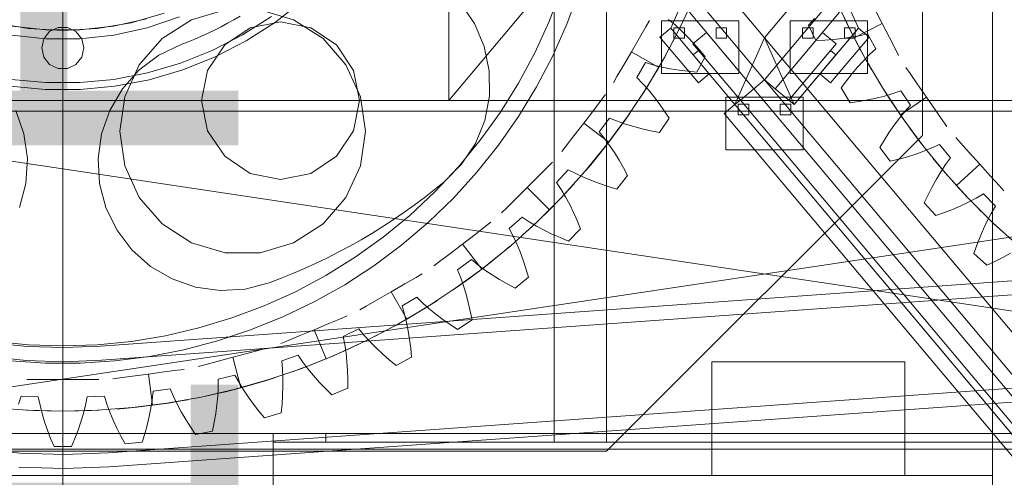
# Model space of a CAD drawing. Header units: millimetres. Extents: x -4395 to 65662, y -65530 to 6847.
# Tile 860 of 1034: x 24426 to 24987, y 1295 to 1556. Entities that reach past the tile are written whole.
import ezdxf

# ---------------------------------------------------------------- set-up
doc = ezdxf.new("R2010")
doc.units = ezdxf.units.MM
for name, color, linetype, lineweight in [('COTAS_O', 1, 'Continuous', 0), ('COTAS_P', 1, 'Continuous', 0), ('lateral_briquetadora', 7, 'Continuous', 0), ('lateral_C05', 7, 'Continuous', 0)]:
    doc.layers.add(name, color=color, linetype=linetype, lineweight=lineweight)
doc.dimstyles.new('R19_100', dxfattribs={"dimtxt": 250, "dimasz": 150, "dimexe": 150, "dimexo": 80, "dimgap": 100, "dimtad": 1, "dimtih": 1, "dimtoh": 1, "dimdsep": 46, "dimcen": 0.09, "dimadec": 0, "dimazin": 0, "dimtfac": 1, "dimtdec": 4, "dimtofl": 0, "dimtmove": 0, "dimatfit": 3, "dimfxl": 1, "dimtolj": 1, "dimtzin": 0, "dimarcsym": 0})

# ---------------------------------------------------------------- blocks, each defined once
blk = doc.blocks.new('DIM_R33_4')
at = {"layer": 'COTAS_P'}
for p, q in [((15248.37, 1279.09), (24311.82, 4109.09)), ((24311.82, 4109.09), (24155.23, 4107.34)), ((24311.82, 4109.09), (24182.05, 4021.43)), ((24580.07, 3250), (24311.82, 4109.09)), ((15248.37, 1279.09), (15378.14, 1366.76)), ((15248.37, 1279.09), (15404.97, 1280.85)), ((15516.62, 420), (15248.37, 1279.09))]:
    blk.add_line(p, q, dxfattribs=at)
blk.add_text('9495 P', height=250, rotation=17.3406, dxfattribs=at).set_placement((19750.29, 2789.55))
blk = doc.blocks.new('DIM_R33_6')
at = {"layer": 'COTAS_P'}
for p, q in [((24580.07, 3250), (24980.07, 3250)), ((24980.07, 3250), (24935.07, 3100)), ((24980.07, 0), (24980.07, 3250)), ((24980.07, 3250), (25025.07, 3100)), ((24980.07, 0), (24935.07, 150)), ((24980.07, 0), (25025.07, 150)), ((24580.07, 0), (24980.07, 0))]:
    blk.add_line(p, q, dxfattribs=at)
blk.add_text('3250 P', height=250, rotation=90, dxfattribs=at).set_placement((24880.07, 1625))
blk = doc.blocks.new('DIM_R33_7')
at = {"layer": 'COTAS_P'}
for p, q in [((24250.07, 2141), (24400.07, 2186)), ((26750.07, 2141), (26600.07, 2186)), ((24250.07, 1241), (24250.07, 2141)), ((24250.07, 2141), (26750.07, 2141)), ((24250.07, 2141), (24400.07, 2096)), ((26750.07, 2141), (26600.07, 2096)), ((26750.07, 1241), (26750.07, 2141))]:
    blk.add_line(p, q, dxfattribs=at)
blk.add_text('2500 P', height=250, dxfattribs=at).set_placement((25500.07, 2241))
blk = doc.blocks.new('DIM_R33_8')
at = {"layer": 'COTAS_P'}
for p, q in [((24250.07, 1241), (24650.07, 1241)), ((24650.07, 1241), (24605.07, 1091)), ((24650.07, 0), (24650.07, 1241)), ((24650.07, 1241), (24695.07, 1091)), ((24650.07, 0), (24605.07, 150)), ((24650.07, 0), (24695.07, 150)), ((24250.07, 0), (24650.07, 0))]:
    blk.add_line(p, q, dxfattribs=at)
blk.add_text('1241 P', height=250, rotation=90, dxfattribs=at).set_placement((24550.07, 620.5))
blk = doc.blocks.new('DIM_R33_27')
at = {"layer": 'COTAS_O'}
for p, q in [((23750.07, 2330), (24450.07, 2330)), ((24450.07, 2330), (24405.07, 2180)), ((24450.07, 0), (24450.07, 2330)), ((24450.07, 2330), (24495.07, 2180)), ((24450.07, 0), (24405.07, 150)), ((24450.07, 0), (24495.07, 150)), ((23750.07, 0), (24450.07, 0))]:
    blk.add_line(p, q, dxfattribs=at)
blk.add_text('2330 O', height=250, rotation=90, dxfattribs=at).set_placement((24350.07, 1165))

msp = doc.modelspace()

# ---------------------------------------------------------------- linework, layer by layer
at = {"layer": 'lateral_briquetadora'}
for p, q in [((24670.067, 1940), (24670.067, 1510)), ((25030.067, 1940), (24670.067, 1510)), ((24940.067, 1655), (24940.067, 1490)), ((24730.067, 1315), (24730.067, 1650)), ((24760.067, 1650), (24760.067, 1315)), ((24813.423, 1589.523), (24796.57, 1551.381)), ((24850.067, 1545.851), (24813.423, 1589.523)), ((24850.067, 1545.851), (24886.712, 1589.523)), ((24886.712, 1589.523), (24903.565, 1551.381)), ((24734.147, 1573.568), (24727.231, 1555.195)), ((24744.275, 1572.316), (24737.412, 1553.667)), ((24586.933, 1567.048), (24571.299, 1554.754)), ((24810.529, 1570.314), (24802.231, 1552.255)), ((24898.178, 1551.698), (24889.852, 1569.743)), ((24523.488, 1556.139), (24542.605, 1561.752)), ((24562.53, 1561.752), (24581.647, 1556.139)), ((24676.831, 1565.656), (24684.803, 1553.889)), ((24807.294, 1560.38), (24843.939, 1516.709)), ((24813.423, 1565.523), (24850.067, 1521.851)), ((24886.712, 1565.523), (24850.067, 1521.851)), ((24892.841, 1560.38), (24856.196, 1516.709)), ((24897.085, 1553.934), (24893.959, 1560.541)), ((24917.166, 1554.004), (24913.003, 1562.109)), ((24497.76, 1556.624), (24478.917, 1552.394)), ((24507.866, 1559.82), (24489.009, 1554.388)), ((24498.223, 1551.561), (24516.692, 1557.784)), ((24506.727, 1545.367), (24523.488, 1556.139)), ((24543.957, 1554.091), (24547.567, 1556.125)), ((24547.567, 1556.125), (24551.134, 1558.235)), ((24568.979, 1558.012), (24552.567, 1547.465)), ((24571.299, 1554.754), (24554.567, 1544.001)), ((24556.972, 1551.584), (24574.192, 1555.009)), ((24574.192, 1555.009), (24591.413, 1551.584)), ((24581.647, 1556.139), (24598.408, 1545.367)), ((24727.231, 1555.195), (24719.129, 1537.313)), ((24782.387, 1552.094), (24784.414, 1555.606)), ((24791.423, 1555.523), (24835.423, 1555.523)), ((24791.423, 1555.523), (24791.423, 1525.523)), ((24795.404, 1556.22), (24799.114, 1553.14)), ((24835.423, 1525.523), (24835.423, 1555.523)), ((24864.712, 1555.523), (24908.712, 1555.523)), ((24864.712, 1555.523), (24864.712, 1525.523)), ((24875.09, 1553.103), (24878.508, 1556.909)), ((24908.712, 1525.523), (24908.712, 1555.523)), ((24430.474, 1551.1), (24411.126, 1554.388)), ((24440.412, 1550.267), (24421.218, 1552.394)), ((24450.067, 1550), (24430.474, 1551.1)), ((24442.586, 1549.382), (24439.256, 1545.207)), ((24459.723, 1550.267), (24440.412, 1550.267)), ((24447.397, 1551.699), (24442.586, 1549.382)), ((24452.738, 1551.699), (24447.397, 1551.699)), ((24469.661, 1551.1), (24450.067, 1550)), ((24457.549, 1549.382), (24452.738, 1551.699)), ((24460.879, 1545.207), (24457.549, 1549.382)), ((24478.917, 1552.394), (24459.723, 1550.267)), ((24489.009, 1554.388), (24469.661, 1551.1)), ((24479.188, 1547.371), (24498.223, 1551.561)), ((24532.878, 1548.457), (24536.611, 1550.257)), ((24536.611, 1550.257), (24540.304, 1552.135)), ((24540.304, 1552.135), (24543.957, 1554.091)), ((24542.373, 1541.829), (24556.972, 1551.584)), ((24591.413, 1551.584), (24606.012, 1541.829)), ((24684.803, 1553.889), (24690.325, 1540.793)), ((24737.412, 1553.667), (24729.368, 1535.496)), ((24778.733, 1545.766), (24782.387, 1552.094)), ((24790.441, 1546.239), (24796.57, 1551.381)), ((24802.231, 1552.255), (24793.03, 1534.64)), ((24796.57, 1551.381), (24833.215, 1507.71)), ((24796.57, 1551.381), (24818.557, 1525.178)), ((24798.423, 1551.523), (24804.423, 1551.523)), ((24798.423, 1551.523), (24798.423, 1545.523)), ((24799.114, 1553.14), (24802.713, 1549.843)), ((24802.713, 1549.843), (24806.212, 1546.357)), ((24804.423, 1545.523), (24804.423, 1551.523)), ((24822.423, 1551.523), (24828.423, 1551.523)), ((24822.423, 1551.523), (24822.423, 1545.523)), ((24828.423, 1545.523), (24828.423, 1551.523)), ((24903.565, 1551.381), (24866.92, 1507.71)), ((24871.712, 1551.523), (24877.712, 1551.523)), ((24871.712, 1551.523), (24871.712, 1545.523)), ((24879.307, 1544.189), (24875.09, 1553.103)), ((24877.712, 1545.523), (24877.712, 1551.523)), ((24903.565, 1551.381), (24881.578, 1525.178)), ((24895.712, 1551.523), (24901.712, 1551.523)), ((24895.712, 1551.523), (24895.712, 1545.523)), ((24901.155, 1545.779), (24897.085, 1553.934)), ((24907.407, 1534.097), (24898.178, 1551.698)), ((24917.166, 1554.004), (24901.155, 1545.779)), ((24901.712, 1545.523), (24901.712, 1551.523)), ((24909.694, 1546.239), (24903.565, 1551.381)), ((24917.166, 1554.004), (24921.329, 1545.899)), ((24420.947, 1547.371), (24440.322, 1545.264)), ((24439.256, 1545.207), (24438.067, 1540)), ((24440.322, 1545.264), (24459.812, 1545.264)), ((24459.812, 1545.264), (24479.188, 1547.371)), ((24462.067, 1540), (24460.879, 1545.207)), ((24493.68, 1530.31), (24506.727, 1545.367)), ((24517.591, 1542.064), (24521.463, 1543.54)), ((24521.463, 1543.54), (24525.303, 1545.098)), ((24525.303, 1545.098), (24529.108, 1546.737)), ((24529.108, 1546.737), (24532.878, 1548.457)), ((24552.567, 1547.465), (24535.228, 1538.525)), ((24554.567, 1544.001), (24536.889, 1534.887)), ((24598.408, 1545.367), (24611.455, 1530.31)), ((24774.177, 1537.875), (24778.733, 1545.766)), ((24812.428, 1520.036), (24790.441, 1546.239)), ((24797.677, 1543.265), (24799.54, 1546.873)), ((24798.423, 1545.523), (24804.423, 1545.523)), ((24806.212, 1546.357), (24809.617, 1542.698)), ((24816.936, 1548.89), (24809.276, 1542.462)), ((24816.936, 1548.89), (24843.939, 1516.709)), ((24822.423, 1545.523), (24828.423, 1545.523)), ((24850.067, 1545.851), (24833.215, 1507.71)), ((25034.545, 1326), (24850.067, 1545.851)), ((24866.92, 1507.71), (24850.067, 1545.851)), ((24883.199, 1548.89), (24856.196, 1516.709)), ((24871.712, 1545.523), (24877.712, 1545.523)), ((24884.416, 1544.417), (24879.307, 1544.189)), ((24883.199, 1548.89), (24890.859, 1542.462)), ((24889.458, 1544.804), (24884.416, 1544.417)), ((24887.707, 1520.036), (24909.694, 1546.239)), ((24894.425, 1545.36), (24889.458, 1544.804)), ((24899.309, 1546.093), (24894.425, 1545.36)), ((24895.712, 1545.523), (24901.712, 1545.523)), ((24904.101, 1547.02), (24899.309, 1546.093)), ((24901.155, 1545.779), (24905.412, 1537.722)), ((24908.785, 1548.165), (24904.101, 1547.02)), ((24913.428, 1539.479), (24908.785, 1548.165)), ((24921.329, 1545.899), (24924.668, 1539.399)), ((24438.067, 1540), (24439.256, 1534.793)), ((24460.879, 1534.793), (24462.067, 1540)), ((24504.805, 1535.86), (24517.591, 1542.064)), ((24535.228, 1538.525), (24517.116, 1531.275)), ((24532.618, 1527.23), (24542.373, 1541.829)), ((24606.012, 1541.829), (24615.767, 1527.23)), ((24690.325, 1540.793), (24693.187, 1526.872)), ((24774.177, 1537.875), (24769.622, 1529.984)), ((24774.177, 1537.875), (24789.766, 1528.875)), ((24794.23, 1536.819), (24797.677, 1543.265)), ((24809.276, 1542.462), (24836.279, 1510.281)), ((24812.49, 1538.632), (24809.426, 1536.06)), ((24809.617, 1542.698), (24812.931, 1538.88)), ((24812.49, 1538.632), (24836.279, 1510.281)), ((24812.931, 1538.88), (24816.158, 1534.911)), ((24890.859, 1542.462), (24863.856, 1510.281)), ((24887.645, 1538.632), (24863.856, 1510.281)), ((24887.645, 1538.632), (24890.709, 1536.06)), ((24909.874, 1536.22), (24913.428, 1539.479)), ((24924.668, 1539.399), (24926.521, 1535.792)), ((24439.256, 1534.793), (24442.586, 1530.618)), ((24457.549, 1530.618), (24460.879, 1534.793)), ((24493.474, 1527.28), (24504.805, 1535.86)), ((24536.889, 1534.887), (24518.425, 1527.495)), ((24719.129, 1537.313), (24709.875, 1520)), ((24729.368, 1535.496), (24720.176, 1517.878)), ((24793.03, 1534.64), (24782.948, 1517.514)), ((24789.766, 1528.875), (24794.23, 1536.819)), ((24809.426, 1536.06), (24833.215, 1507.71)), ((24816.158, 1534.911), (24811.51, 1526.214)), ((24890.709, 1536.06), (24866.92, 1507.71)), ((24903.117, 1529.097), (24906.441, 1532.751)), ((24905.412, 1537.722), (24908.962, 1531.332)), ((24906.441, 1532.751), (24909.874, 1536.22)), ((24917.516, 1516.987), (24907.407, 1534.097)), ((24442.586, 1530.618), (24447.397, 1528.301)), ((24447.397, 1528.301), (24452.738, 1528.301)), ((24452.738, 1528.301), (24457.549, 1530.618)), ((24484.035, 1516.654), (24493.474, 1527.28)), ((24485.403, 1512.186), (24493.68, 1530.31)), ((24517.116, 1531.275), (24498.398, 1525.779)), ((24518.425, 1527.495), (24499.341, 1521.891)), ((24529.192, 1510.009), (24532.618, 1527.23)), ((24611.455, 1530.31), (24619.732, 1512.186)), ((24615.767, 1527.23), (24619.192, 1510.009)), ((24693.187, 1526.872), (24693.277, 1512.66)), ((24769.622, 1529.984), (24765.968, 1523.656)), ((24782.262, 1531.632), (24777.198, 1523.184)), ((24786.884, 1530.258), (24782.262, 1531.632)), ((24789.766, 1528.875), (24785.118, 1521.036)), ((24791.625, 1529.098), (24786.884, 1530.258)), ((24796.467, 1528.126), (24791.625, 1529.098)), ((24801.401, 1527.327), (24796.467, 1528.126)), ((24806.417, 1526.693), (24801.401, 1527.327)), ((24811.51, 1526.214), (24806.417, 1526.693)), ((24899.896, 1525.275), (24903.117, 1529.097)), ((24908.962, 1531.332), (24910.985, 1527.812)), ((24932.99, 1525.515), (24930.682, 1528.849)), ((24440.313, 1520.232), (24420.893, 1522.087)), ((24479.242, 1522.087), (24459.822, 1520.232)), ((24498.398, 1525.779), (24479.242, 1522.087)), ((24499.341, 1521.891), (24479.811, 1518.127)), ((24765.968, 1523.656), (24763.941, 1520.144)), ((24777.198, 1523.184), (24780.588, 1519.755)), ((24785.118, 1521.036), (24781.259, 1514.828)), ((24791.423, 1525.523), (24835.423, 1525.523)), ((24818.557, 1525.178), (24812.428, 1520.036)), ((24850.067, 1521.851), (24843.939, 1516.709)), ((24850.067, 1521.851), (25034.545, 1302)), ((24856.196, 1516.709), (24850.067, 1521.851)), ((24864.712, 1525.523), (24908.712, 1525.523)), ((24881.578, 1525.178), (24887.707, 1520.036)), ((24893.745, 1517.177), (24896.773, 1521.299)), ((24896.773, 1521.299), (24899.896, 1525.275)), ((24937.148, 1519.506), (24932.99, 1525.515)), ((24440.123, 1516.237), (24420.324, 1518.127)), ((24460.012, 1516.237), (24440.123, 1516.237)), ((24459.822, 1520.232), (24440.313, 1520.232)), ((24479.811, 1518.127), (24460.012, 1516.237)), ((24476.851, 1504.391), (24484.035, 1516.654)), ((24709.875, 1520), (24699.508, 1503.329)), ((24720.176, 1517.878), (24709.875, 1500.884)), ((24782.948, 1517.514), (24772.012, 1500.92)), ((24780.588, 1519.755), (24783.847, 1516.121)), ((24783.847, 1516.121), (24786.987, 1512.309)), ((24843.939, 1516.709), (24836.279, 1510.281)), ((24843.939, 1516.709), (25028.416, 1296.858)), ((24843.939, 1516.709), (25018.774, 1308.348)), ((24863.856, 1510.281), (24856.196, 1516.709)), ((24898.815, 1508.719), (24893.745, 1517.177)), ((24918.472, 1515.466), (24916.321, 1518.909)), ((24928.478, 1500.411), (24917.516, 1516.987)), ((24922.434, 1509.324), (24918.472, 1515.466)), ((24927.762, 1515.565), (24923.212, 1513.966)), ((24933.234, 1507.376), (24927.762, 1515.565)), ((24942.334, 1512.014), (24937.148, 1519.506)), ((24670.067, 1510), (24230.067, 1510)), ((24482.567, 1492.465), (24485.403, 1512.186)), ((24532.618, 1492.788), (24529.192, 1510.009)), ((24619.192, 1510.009), (24615.767, 1492.788)), ((24619.732, 1512.186), (24622.567, 1492.465)), ((24670.067, 1510), (25030.067, 1510)), ((24693.277, 1512.66), (24690.593, 1498.703)), ((24752.527, 1504.4), (24756.975, 1510.197)), ((24756.975, 1510.197), (24759.443, 1513.414)), ((24781.259, 1514.828), (24779.066, 1511.412)), ((24786.987, 1512.309), (24790.017, 1508.334)), ((24828.067, 1511.851), (24872.067, 1511.851)), ((24828.067, 1511.851), (24828.067, 1481.851)), ((24836.279, 1510.281), (24833.215, 1507.71)), ((24836.279, 1510.281), (25011.114, 1301.92)), ((24836.279, 1510.281), (25006.614, 1307.283)), ((24866.92, 1507.71), (24863.856, 1510.281)), ((24872.067, 1481.851), (24872.067, 1511.851)), ((24908.856, 1510.326), (24903.877, 1509.446)), ((24913.745, 1511.366), (24908.856, 1510.326)), ((24918.534, 1512.574), (24913.745, 1511.366)), ((24923.212, 1513.966), (24918.534, 1512.574)), ((24942.334, 1512.014), (24927.533, 1501.77)), ((24942.334, 1512.014), (24947.519, 1504.522)), ((24423.284, 1504.391), (24427.938, 1490.962)), ((24472.197, 1490.962), (24476.851, 1504.391)), ((24746.98, 1497.171), (24752.527, 1504.4)), ((24790.017, 1508.334), (24792.941, 1504.209)), ((24792.941, 1504.209), (24795.764, 1499.943)), ((24827.086, 1502.568), (24833.215, 1507.71)), ((24833.215, 1507.71), (25003.55, 1304.712)), ((24833.215, 1507.71), (24998.408, 1310.84)), ((24835.067, 1507.851), (24841.067, 1507.851)), ((24835.067, 1507.851), (24835.067, 1501.851)), ((24841.067, 1501.851), (24841.067, 1507.851)), ((24859.067, 1507.851), (24865.067, 1507.851)), ((24859.067, 1507.851), (24859.067, 1501.851)), ((24865.067, 1501.851), (24865.067, 1507.851)), ((24903.877, 1509.446), (24898.815, 1508.719)), ((24927.533, 1501.77), (24922.434, 1509.324)), ((24930.016, 1503.784), (24933.234, 1507.376)), ((24947.519, 1504.522), (24951.677, 1498.514)), ((24230.067, 1504), (25470.067, 1504)), ((24230.067, 1504), (25456.734, 1320)), ((25470.067, 1504), (24243.401, 1320)), ((24690.593, 1498.703), (24685.238, 1485.538)), ((24699.508, 1503.329), (24688.073, 1487.372)), ((24709.875, 1500.884), (24698.506, 1484.586)), ((24761.709, 1500.002), (24755.841, 1492.091)), ((24772.012, 1500.92), (24760.249, 1484.901)), ((24766.174, 1498.182), (24761.709, 1500.002)), ((24766.724, 1493.507), (24770.982, 1499.448)), ((24770.982, 1499.448), (24773.3, 1502.781)), ((24795.764, 1499.943), (24790.285, 1491.744)), ((24992.28, 1305.698), (24827.086, 1502.568)), ((24835.067, 1501.851), (24841.067, 1501.851)), ((24859.067, 1501.851), (24865.067, 1501.851)), ((24923.99, 1496.033), (24926.939, 1499.995)), ((24926.939, 1499.995), (24930.016, 1503.784)), ((24927.533, 1501.77), (24932.806, 1494.338)), ((24940.266, 1484.411), (24928.478, 1500.411)), ((24951.677, 1498.514), (24953.985, 1495.18)), ((24471.62, 1369.773), (26228.731, 1495.911)), ((24746.98, 1497.171), (24741.433, 1489.942)), ((24746.98, 1497.171), (24761.26, 1486.213)), ((24761.26, 1486.213), (24766.724, 1493.507)), ((24770.778, 1496.562), (24766.174, 1498.182)), ((24775.502, 1495.12), (24770.778, 1496.562)), ((24780.334, 1493.842), (24775.502, 1495.12)), ((24785.264, 1492.719), (24780.334, 1493.842)), ((24921.159, 1491.914), (24923.99, 1496.033)), ((24932.806, 1494.338), (24937.159, 1488.466)), ((24427.938, 1490.962), (24429.883, 1476.884)), ((24470.252, 1476.884), (24472.197, 1490.962)), ((24472.193, 1361.793), (26229.304, 1487.931)), ((24485.403, 1472.744), (24482.567, 1492.465)), ((24542.373, 1478.189), (24532.618, 1492.788)), ((24615.767, 1492.788), (24606.012, 1478.189)), ((24622.567, 1492.465), (24619.732, 1472.744)), ((24688.073, 1487.372), (24675.619, 1472.196)), ((24741.433, 1489.942), (24736.985, 1484.145)), ((24755.841, 1492.091), (24758.879, 1488.346)), ((24758.879, 1488.346), (24761.766, 1484.411)), ((24940.067, 1490), (24760.067, 1310)), ((24790.285, 1491.744), (24785.264, 1492.719)), ((24915.831, 1483.252), (24918.441, 1487.651)), ((24918.441, 1487.651), (24921.159, 1491.914)), ((24937.159, 1488.466), (24939.624, 1485.24)), ((24961.741, 1485.834), (24959.017, 1488.839)), ((24685.238, 1485.538), (24677.418, 1473.671)), ((24698.506, 1484.586), (24686.116, 1469.049)), ((24736.985, 1484.145), (24734.517, 1480.928)), ((24760.249, 1484.901), (24747.69, 1469.499)), ((24761.26, 1486.213), (24755.629, 1479.048)), ((24761.766, 1484.411), (24764.517, 1480.309)), ((24828.067, 1481.851), (24872.067, 1481.851)), ((24921.705, 1475.331), (24915.831, 1483.252)), ((24952.85, 1469.028), (24940.266, 1484.411)), ((24945.471, 1482.945), (24940.952, 1481.101)), ((24949.842, 1484.982), (24945.471, 1482.945)), ((24956.09, 1477.368), (24949.842, 1484.982)), ((24966.648, 1480.42), (24961.741, 1485.834)), ((24429.883, 1476.884), (24429.044, 1462.696)), ((24471.091, 1462.696), (24470.252, 1476.884)), ((24556.972, 1468.435), (24542.373, 1478.189)), ((24606.012, 1478.189), (24591.413, 1468.435)), ((24755.629, 1479.048), (24750.993, 1473.397)), ((24764.517, 1480.309), (24767.143, 1476.056)), ((24767.143, 1476.056), (24769.649, 1471.665)), ((24926.672, 1476.552), (24921.705, 1475.331)), ((24931.541, 1477.915), (24926.672, 1476.552)), ((24936.304, 1479.429), (24931.541, 1477.915)), ((24940.952, 1481.101), (24936.304, 1479.429)), ((24948.658, 1473.977), (24946.077, 1477.11)), ((24953.24, 1473.479), (24956.09, 1477.368)), ((24972.767, 1473.669), (24966.648, 1480.42)), ((24493.68, 1454.62), (24485.403, 1472.744)), ((24619.732, 1472.744), (24611.455, 1454.62)), ((24675.619, 1472.196), (24662.2, 1457.868)), ((24677.418, 1473.671), (24667.432, 1463.557)), ((24721.145, 1466.808), (24726.312, 1471.975)), ((24726.312, 1471.975), (24729.179, 1474.842)), ((24738.154, 1470.54), (24731.54, 1463.242)), ((24742.42, 1468.291), (24738.154, 1470.54)), ((24750.993, 1473.397), (24748.373, 1470.296)), ((24769.649, 1471.665), (24772.04, 1467.143)), ((24953.388, 1468.404), (24948.658, 1473.977)), ((24950.55, 1469.406), (24953.24, 1473.479)), ((24972.767, 1473.669), (24959.429, 1461.581)), ((24972.767, 1473.669), (24978.885, 1466.918)), ((24574.192, 1465.009), (24556.972, 1468.435)), ((24591.413, 1468.435), (24574.192, 1465.009)), ((24686.116, 1469.049), (24672.756, 1454.338)), ((24714.702, 1460.365), (24721.145, 1466.808)), ((24747.69, 1469.499), (24734.367, 1454.753)), ((24746.843, 1466.227), (24742.42, 1468.291)), ((24751.403, 1464.329), (24746.843, 1466.227)), ((24772.04, 1467.143), (24765.784, 1459.52)), ((24945.589, 1460.798), (24948.003, 1465.174)), ((24948.003, 1465.174), (24950.55, 1469.406)), ((24966.196, 1454.303), (24952.85, 1469.028)), ((24959.429, 1461.581), (24953.388, 1468.404)), ((24978.885, 1466.918), (24983.792, 1461.504)), ((24429.044, 1462.696), (24425.453, 1448.945)), ((24474.682, 1448.945), (24471.091, 1462.696)), ((24667.432, 1463.557), (24661.828, 1458.997)), ((24714.702, 1460.365), (24708.259, 1453.922)), ((24714.702, 1460.365), (24727.43, 1447.637)), ((24731.54, 1463.242), (24734.196, 1459.217)), ((24733.799, 1454.156), (24738.796, 1459.49)), ((24734.196, 1459.217), (24736.683, 1455.018)), ((24738.796, 1459.49), (24741.529, 1462.492)), ((24756.086, 1462.584), (24751.403, 1464.329)), ((24760.882, 1460.983), (24756.086, 1462.584)), ((24765.784, 1459.52), (24760.882, 1460.983)), ((24943.302, 1456.289), (24945.589, 1460.798)), ((24959.429, 1461.581), (24965.627, 1454.9)), ((24983.792, 1461.504), (24986.516, 1458.499)), ((24506.727, 1439.562), (24493.68, 1454.62)), ((24611.455, 1454.62), (24598.408, 1439.562)), ((24662.2, 1457.868), (24647.871, 1444.448)), ((24656.128, 1454.558), (24650.335, 1450.24)), ((24661.828, 1458.997), (24656.128, 1454.558)), ((24672.756, 1454.338), (24658.481, 1440.514)), ((24708.259, 1453.922), (24703.093, 1448.756)), ((24734.367, 1454.753), (24720.315, 1440.7)), ((24727.43, 1447.637), (24733.799, 1454.156)), ((24736.683, 1455.018), (24739.019, 1450.666)), ((24941.136, 1451.655), (24943.302, 1456.289)), ((24965.627, 1454.9), (24970.71, 1449.647)), ((24980.271, 1440.272), (24966.196, 1454.303)), ((24970.663, 1454.255), (24966.347, 1451.977)), ((24974.813, 1456.71), (24970.663, 1454.255)), ((24981.778, 1449.746), (24974.813, 1456.71)), ((24480.886, 1436.158), (24474.682, 1448.945)), ((24650.335, 1450.24), (24644.452, 1446.047)), ((24703.093, 1448.756), (24700.225, 1445.888)), ((24739.019, 1450.666), (24741.215, 1446.176)), ((24947.758, 1444.348), (24941.136, 1451.655)), ((24961.885, 1449.857), (24957.294, 1447.884)), ((24966.347, 1451.977), (24961.885, 1449.857)), ((24970.71, 1449.647), (24973.575, 1446.77)), ((24979.322, 1445.596), (24981.778, 1449.746)), ((24647.871, 1444.448), (24632.696, 1431.994)), ((24644.452, 1446.047), (24638.481, 1441.98)), ((24711.826, 1443.527), (24704.528, 1436.913)), ((24715.85, 1440.871), (24711.826, 1443.527)), ((24727.43, 1447.637), (24720.912, 1441.269)), ((24741.215, 1446.176), (24743.279, 1441.56)), ((24952.582, 1446.05), (24947.758, 1444.348)), ((24957.294, 1447.884), (24952.582, 1446.05)), ((24977.044, 1441.279), (24979.322, 1445.596)), ((24523.488, 1428.791), (24506.727, 1439.562)), ((24598.408, 1439.562), (24581.647, 1428.791)), ((24632.424, 1438.04), (24626.286, 1434.23)), ((24638.481, 1441.98), (24632.424, 1438.04)), ((24658.481, 1440.514), (24643.349, 1427.632)), ((24685.125, 1433.634), (24690.922, 1438.082)), ((24690.922, 1438.082), (24694.139, 1440.551)), ((24704.528, 1436.913), (24706.777, 1432.648)), ((24720.315, 1440.7), (24705.568, 1427.377)), ((24720.912, 1441.269), (24715.577, 1436.271)), ((24720.05, 1438.384), (24715.85, 1440.871)), ((24724.402, 1436.048), (24720.05, 1438.384)), ((24745.215, 1436.826), (24738.242, 1429.853)), ((24743.279, 1441.56), (24745.215, 1436.826)), ((24972.952, 1432.226), (24974.925, 1436.818)), ((24974.925, 1436.818), (24977.044, 1441.279)), ((24995.038, 1426.973), (24980.271, 1440.272)), ((24984.002, 1436.783), (24981.033, 1439.552)), ((24989.419, 1431.875), (24984.002, 1436.783)), ((24475.988, 1308.929), (26233.099, 1435.067)), ((24489.466, 1424.827), (24480.886, 1436.158)), ((24632.696, 1431.994), (24616.739, 1420.559)), ((24626.286, 1434.23), (24620.067, 1430.551)), ((24677.896, 1428.088), (24685.125, 1433.634)), ((24706.777, 1432.648), (24708.84, 1428.224)), ((24715.577, 1436.271), (24712.575, 1433.539)), ((24728.891, 1433.852), (24724.402, 1436.048)), ((24733.507, 1431.789), (24728.891, 1433.852)), ((24738.242, 1429.853), (24733.507, 1431.789)), ((24971.117, 1427.514), (24972.952, 1432.226)), ((24476.561, 1300.95), (26233.672, 1427.088)), ((24542.605, 1423.177), (24523.488, 1428.791)), ((24581.647, 1428.791), (24562.53, 1423.177)), ((24613.773, 1427.006), (24607.404, 1423.594)), ((24620.067, 1430.551), (24613.773, 1427.006)), ((24643.349, 1427.632), (24627.424, 1415.747)), ((24677.896, 1428.088), (24670.668, 1422.541)), ((24677.896, 1428.088), (24688.854, 1413.807)), ((24705.568, 1427.377), (24690.166, 1414.818)), ((24701.67, 1424.075), (24704.771, 1426.695)), ((24708.84, 1428.224), (24710.738, 1423.664)), ((24969.416, 1422.691), (24971.117, 1427.514)), ((24500.092, 1415.389), (24489.466, 1424.827)), ((24562.53, 1423.177), (24542.605, 1423.177)), ((24600.964, 1420.319), (24594.456, 1417.182)), ((24616.739, 1420.559), (24600.067, 1410.192)), ((24607.404, 1423.594), (24600.964, 1420.319)), ((24670.668, 1422.541), (24664.871, 1418.093)), ((24696.019, 1419.438), (24701.67, 1424.075)), ((24710.738, 1423.664), (24712.484, 1418.981)), ((24976.723, 1416.068), (24969.416, 1422.691)), ((24985.865, 1420.522), (24981.356, 1418.234)), ((24990.242, 1422.935), (24985.865, 1420.522)), ((24512.355, 1408.204), (24500.092, 1415.389)), ((24594.456, 1417.182), (24587.882, 1414.183)), ((24627.424, 1415.747), (24610.769, 1404.906)), ((24664.871, 1418.093), (24661.654, 1415.624)), ((24690.166, 1414.818), (24674.147, 1403.056)), ((24682.976, 1419.226), (24675.065, 1413.359)), ((24686.721, 1416.188), (24682.976, 1419.226)), ((24690.657, 1413.302), (24686.721, 1416.188)), ((24688.854, 1413.807), (24696.019, 1419.438)), ((24712.484, 1418.981), (24714.085, 1414.185)), ((24981.356, 1418.234), (24976.723, 1416.068)), ((24581.247, 1411.325), (24574.552, 1408.609)), ((24587.882, 1414.183), (24581.247, 1411.325)), ((24600.067, 1410.192), (24582.754, 1400.938)), ((24645.083, 1405.446), (24651.411, 1409.099)), ((24651.411, 1409.099), (24654.923, 1411.127)), ((24675.065, 1413.359), (24676.885, 1408.893)), ((24676.885, 1408.893), (24678.505, 1404.289)), ((24688.854, 1413.807), (24681.56, 1408.344)), ((24694.759, 1410.55), (24690.657, 1413.302)), ((24699.011, 1407.925), (24694.759, 1410.55)), ((24715.547, 1409.284), (24707.925, 1403.028)), ((24714.085, 1414.185), (24715.547, 1409.284)), ((24525.784, 1403.55), (24512.355, 1408.204)), ((24539.862, 1401.605), (24525.784, 1403.55)), ((24567.801, 1406.035), (24554.05, 1402.444)), ((24574.552, 1408.609), (24567.801, 1406.035)), ((24610.769, 1404.906), (24593.454, 1395.154)), ((24637.192, 1400.89), (24645.083, 1405.446)), ((24675.619, 1404.085), (24672.286, 1401.768)), ((24681.56, 1408.344), (24675.619, 1404.085)), ((24678.505, 1404.289), (24679.947, 1399.565)), ((24703.403, 1405.419), (24699.011, 1407.925)), ((24707.925, 1403.028), (24703.403, 1405.419)), ((24554.05, 1402.444), (24539.862, 1401.605)), ((24582.754, 1400.938), (24564.873, 1392.836)), ((24637.192, 1400.89), (24629.302, 1396.334)), ((24637.192, 1400.89), (24646.192, 1385.302)), ((24651.883, 1397.869), (24643.436, 1392.806)), ((24655.313, 1394.479), (24651.883, 1397.869)), ((24674.147, 1403.056), (24657.554, 1392.119)), ((24679.947, 1399.565), (24681.225, 1394.734)), ((24564.873, 1392.836), (24546.499, 1385.921)), ((24593.454, 1395.154), (24575.55, 1386.532)), ((24622.974, 1392.681), (24619.462, 1390.653)), ((24629.302, 1396.334), (24622.974, 1392.681)), ((24657.554, 1392.119), (24640.427, 1382.038)), ((24643.436, 1392.806), (24644.809, 1388.184)), ((24654.031, 1389.949), (24660.239, 1393.808)), ((24658.946, 1391.221), (24655.313, 1394.479)), ((24660.239, 1393.808), (24663.656, 1396.001)), ((24681.225, 1394.734), (24682.348, 1389.804)), ((24575.55, 1386.532), (24557.131, 1379.075)), ((24608.455, 1385.521), (24612.202, 1387.073)), ((24644.809, 1388.184), (24645.97, 1383.443)), ((24646.192, 1385.302), (24654.031, 1389.949)), ((24662.759, 1388.08), (24658.946, 1391.221)), ((24666.734, 1385.051), (24662.759, 1388.08)), ((24682.348, 1389.804), (24683.324, 1384.783)), ((24546.499, 1385.921), (24527.713, 1380.222)), ((24593.287, 1379.238), (24601.705, 1382.725)), ((24601.705, 1382.725), (24608.455, 1385.521)), ((24640.427, 1382.038), (24622.812, 1372.836)), ((24638.248, 1380.837), (24631.802, 1377.39)), ((24646.192, 1385.302), (24638.248, 1380.837)), ((24645.97, 1383.443), (24646.942, 1378.6)), ((24670.859, 1382.126), (24666.734, 1385.051)), ((24675.124, 1379.304), (24670.859, 1382.126)), ((24683.324, 1384.783), (24675.124, 1379.304)), ((24508.595, 1375.764), (24489.225, 1372.567)), ((24527.713, 1380.222), (24508.595, 1375.764)), ((24557.131, 1379.075), (24538.271, 1372.813)), ((24584.869, 1375.751), (24578.118, 1372.955)), ((24593.287, 1379.238), (24584.869, 1375.751)), ((24593.287, 1379.238), (24600.175, 1362.608)), ((24618.847, 1379.663), (24609.944, 1375.452)), ((24609.944, 1375.452), (24610.858, 1370.717)), ((24621.928, 1375.953), (24618.847, 1379.663)), ((24625.224, 1372.354), (24621.928, 1375.953)), ((24631.802, 1377.39), (24628.195, 1375.528)), ((24646.942, 1378.6), (24647.74, 1373.666)), ((24408.836, 1371.837), (24429.699, 1369.69)), ((24430.447, 1370.642), (24410.91, 1372.567)), ((24429.699, 1369.69), (24450.661, 1369.001)), ((24450.067, 1370), (24430.447, 1370.642)), ((24469.688, 1370.642), (24450.067, 1370)), ((24450.661, 1369.001), (24471.62, 1369.773)), ((24489.225, 1372.567), (24469.688, 1370.642)), ((24538.271, 1372.813), (24519.049, 1367.772)), ((24578.118, 1372.955), (24574.372, 1371.403)), ((24622.812, 1372.836), (24604.754, 1364.539)), ((24610.858, 1370.717), (24611.548, 1365.886)), ((24615.212, 1369.209), (24618.885, 1370.937)), ((24628.711, 1368.855), (24625.224, 1372.354)), ((24647.74, 1373.666), (24648.375, 1368.65)), ((24407.74, 1363.913), (24429.158, 1361.708)), ((24499.543, 1363.974), (24479.835, 1361.432)), ((24519.049, 1367.772), (24499.543, 1363.974)), ((24546.931, 1363.502), (24555.732, 1365.861)), ((24555.732, 1365.861), (24562.79, 1367.752)), ((24562.79, 1367.752), (24566.706, 1368.801)), ((24584.186, 1364.783), (24574.912, 1361.465)), ((24586.887, 1360.789), (24584.186, 1364.783)), ((24604.754, 1364.539), (24586.298, 1357.167)), ((24600.175, 1362.608), (24608.553, 1366.193)), ((24608.553, 1366.193), (24615.212, 1369.209)), ((24611.548, 1365.886), (24612.041, 1360.971)), ((24632.37, 1365.451), (24628.711, 1368.855)), ((24636.188, 1362.136), (24632.37, 1365.451)), ((24648.375, 1368.65), (24648.853, 1363.558)), ((24440.131, 1360.159), (24420.3, 1361.432)), ((24429.158, 1361.708), (24450.677, 1361.001)), ((24460.003, 1360.159), (24440.131, 1360.159)), ((24450.677, 1361.001), (24472.193, 1361.793)), ((24479.835, 1361.432), (24460.003, 1360.159)), ((24531.071, 1359.253), (24527.155, 1358.203)), ((24538.129, 1361.144), (24531.071, 1359.253)), ((24546.931, 1363.502), (24538.129, 1361.144)), ((24546.931, 1363.502), (24551.589, 1346.116)), ((24574.912, 1361.465), (24575.357, 1356.663)), ((24591.716, 1359.219), (24584.875, 1356.643)), ((24589.816, 1356.884), (24586.887, 1360.789)), ((24600.175, 1362.608), (24591.716, 1359.219)), ((24612.041, 1360.971), (24612.352, 1355.983)), ((24640.156, 1358.909), (24636.188, 1362.136)), ((24648.853, 1363.558), (24640.156, 1358.909)), ((24820.067, 1361), (24820.067, 1296)), ((24930.067, 1361), (24820.067, 1361)), ((24930.067, 1361), (24930.067, 1296)), ((24489.883, 1352.762), (24482.639, 1351.809)), ((24498.917, 1353.952), (24489.883, 1352.762)), ((24498.917, 1353.952), (24507.951, 1355.141)), ((24498.917, 1353.952), (24501.266, 1336.106)), ((24507.951, 1355.141), (24515.195, 1356.095)), ((24515.195, 1356.095), (24519.215, 1356.624)), ((24548.232, 1353.371), (24538.678, 1350.978)), ((24550.53, 1349.132), (24548.232, 1353.371)), ((24586.298, 1357.167), (24567.493, 1350.739)), ((24575.357, 1356.663), (24575.571, 1351.787)), ((24584.875, 1356.643), (24581.056, 1355.267)), ((24592.942, 1353.06), (24589.816, 1356.884)), ((24596.25, 1349.313), (24592.942, 1353.06)), ((24612.352, 1355.983), (24612.492, 1350.929)), ((24433.649, 1350.75), (24429.594, 1350.75)), ((24440.956, 1350.75), (24433.649, 1350.75)), ((24450.067, 1350.75), (24440.956, 1350.75)), ((24450.067, 1350.75), (24450.067, 1332.75)), ((24450.067, 1350.75), (24459.179, 1350.75)), ((24459.179, 1350.75), (24466.486, 1350.75)), ((24466.486, 1350.75), (24470.541, 1350.75)), ((24482.639, 1351.809), (24478.619, 1351.279)), ((24538.678, 1350.978), (24538.651, 1346.156)), ((24567.493, 1350.739), (24548.386, 1345.272)), ((24553.061, 1344.959), (24550.53, 1349.132)), ((24551.589, 1346.116), (24560.364, 1348.576)), ((24560.364, 1348.576), (24567.359, 1350.697)), ((24567.359, 1350.697), (24571.227, 1351.931)), ((24575.571, 1351.787), (24575.58, 1346.848)), ((24599.725, 1345.64), (24596.25, 1349.313)), ((24612.492, 1350.929), (24612.468, 1345.814)), ((24426.29, 1341.361), (24424.864, 1336.755)), ((24436.127, 1340.878), (24426.29, 1341.361)), ((24473.845, 1341.361), (24464.008, 1340.878)), ((24475.271, 1336.755), (24473.845, 1341.361)), ((24501.591, 1344.094), (24501.091, 1339.298)), ((24511.334, 1345.539), (24501.591, 1344.094)), ((24513.204, 1341.095), (24511.334, 1345.539)), ((24548.386, 1345.272), (24529.027, 1340.779)), ((24535.641, 1342.198), (24531.675, 1341.333)), ((24542.76, 1343.859), (24535.641, 1342.198)), ((24538.651, 1346.156), (24538.386, 1341.283)), ((24551.589, 1346.116), (24542.76, 1343.859)), ((24555.798, 1340.847), (24553.061, 1344.959)), ((24575.4, 1341.853), (24575.044, 1336.809)), ((24575.58, 1346.848), (24575.4, 1341.853)), ((24603.358, 1342.04), (24599.725, 1345.64)), ((24612.468, 1345.814), (24603.358, 1342.04)), ((24437.095, 1336.154), (24436.127, 1340.878)), ((24438.306, 1331.426), (24437.095, 1336.154)), ((24463.04, 1336.154), (24461.829, 1331.426)), ((24464.008, 1340.878), (24463.04, 1336.154)), ((24476.94, 1332.168), (24475.271, 1336.755)), ((24509.465, 1337.273), (24489.751, 1334.763)), ((24501.266, 1336.106), (24492.218, 1335.021)), ((24501.091, 1339.298), (24500.349, 1334.474)), ((24501.266, 1336.106), (24510.287, 1337.4)), ((24529.027, 1340.779), (24509.465, 1337.273)), ((24510.287, 1337.4), (24517.499, 1338.59)), ((24515.315, 1336.694), (24513.204, 1341.095)), ((24517.635, 1332.333), (24515.315, 1336.694)), ((24517.499, 1338.59), (24521.495, 1339.308)), ((24537.91, 1336.366), (24537.242, 1331.413)), ((24538.386, 1341.283), (24537.91, 1336.366)), ((24558.722, 1336.794), (24555.798, 1340.847)), ((24561.82, 1332.798), (24558.722, 1336.794)), ((24575.044, 1336.809), (24574.52, 1331.722)), ((24430.2, 1333.253), (24410.384, 1334.763)), ((24433.649, 1333.094), (24429.594, 1333.285)), ((24450.067, 1332.75), (24430.2, 1333.253)), ((24440.955, 1332.856), (24433.649, 1333.094)), ((24439.732, 1326.697), (24438.306, 1331.426)), ((24450.067, 1332.75), (24440.955, 1332.856)), ((24469.935, 1333.253), (24450.067, 1332.75)), ((24450.067, 1332.75), (24459.18, 1332.856)), ((24459.18, 1332.856), (24466.486, 1333.094)), ((24461.829, 1331.426), (24460.403, 1326.697)), ((24466.486, 1333.094), (24470.541, 1333.285)), ((24489.751, 1334.763), (24469.935, 1333.253)), ((24478.822, 1327.601), (24476.94, 1332.168)), ((24484.944, 1334.304), (24480.898, 1333.964)), ((24492.218, 1335.021), (24484.944, 1334.304)), ((24500.349, 1334.474), (24499.394, 1329.628)), ((24520.148, 1328.013), (24517.635, 1332.333)), ((24537.242, 1331.413), (24536.393, 1326.429)), ((24565.083, 1328.859), (24561.82, 1332.798)), ((24574.52, 1331.722), (24565.083, 1328.859)), ((24441.353, 1321.969), (24439.732, 1326.697)), ((24460.403, 1326.697), (24458.782, 1321.969)), ((24480.899, 1323.056), (24478.822, 1327.601)), ((24498.244, 1324.764), (24496.91, 1319.887)), ((24499.394, 1329.628), (24498.244, 1324.764)), ((24522.84, 1323.733), (24520.148, 1328.013)), ((24536.393, 1326.429), (24535.372, 1321.417)), ((23750.067, 1320), (25950.067, 1320)), ((23870.067, 1320), (25830.067, 1320)), ((23954.067, 1320), (25456.734, 1320)), ((25746.067, 1320), (24243.401, 1320)), ((24443.158, 1317.246), (24441.353, 1321.969)), ((24458.782, 1321.969), (24456.977, 1317.246)), ((24483.158, 1318.532), (24480.899, 1323.056)), ((24496.91, 1319.887), (24495.404, 1314.999)), ((24525.701, 1319.493), (24522.84, 1323.733)), ((24535.372, 1321.417), (24525.701, 1319.493)), ((24570.067, 1320), (24600.067, 1320)), ((24570.067, 1320), (24570.067, 1315)), ((24600.067, 1315), (24600.067, 1320)), ((24445.137, 1312.529), (24443.158, 1317.246)), ((24456.977, 1317.246), (24454.998, 1312.529)), ((24485.59, 1314.032), (24483.158, 1318.532)), ((24495.404, 1314.999), (24485.59, 1314.032)), ((24570.067, 1315), (25130.067, 1315)), ((24570.067, 1315), (24570.067, 1285)), ((24570.067, 1315), (24600.067, 1315)), ((24760.067, 1315), (24730.067, 1315)), ((24760.067, 1310), (24160.067, 1310)), ((24400.48, 1311.412), (24425.571, 1308.83)), ((24425.571, 1308.83), (24450.781, 1308.001)), ((24454.998, 1312.529), (24445.137, 1312.529)), ((24450.781, 1308.001), (24475.988, 1308.929)), ((24425.03, 1300.848), (24450.797, 1300.001)), ((24450.797, 1300.001), (24476.561, 1300.95)), ((24980.067, 1296), (24000.067, 1296)), ((24930.067, 1296), (24820.067, 1296)), ((24980.067, 1296), (24980.067, 1264))]:
    msp.add_line(p, q, dxfattribs=at)
at = {"layer": 'lateral_C05'}
msp.add_line((24310.067, 1311), (26690.067, 1311), dxfattribs=at)

# ---------------------------------------------------------------- dimensions: what is measured, and where the dimension line sits
at = {"layer": 'COTAS_O'}
dim = msp.add_aligned_dim(p1=(23750.067, 0), p2=(23750.067, 2330), distance=-700, text='<> O', dimstyle='R19_100', dxfattribs=at)
dim.commit()
dim.dimension.update_dxf_attribs({"geometry": 'DIM_R33_27', "text_midpoint": (24450.067, 1165)})
at = {"layer": 'COTAS_P'}
for p1, p2, distance, picture, middle in [((15516.618, 420), (24580.067, 3250), 900, 'DIM_R33_4', (19780.096, 2694.095)), ((24580.067, 0), (24580.067, 3250), -400, 'DIM_R33_6', (24980.067, 1625)), ((24250.067, 1241), (26750.067, 1241), 900, 'DIM_R33_7', (25500.067, 2141)), ((24250.067, 0), (24250.067, 1241), -400, 'DIM_R33_8', (24650.067, 620.5))]:
    dim = msp.add_aligned_dim(p1=p1, p2=p2, distance=distance, text='<> P', dimstyle='R19_100', dxfattribs=at)
    dim.commit()
    dim.dimension.update_dxf_attribs({"geometry": picture, "text_midpoint": middle})

doc.saveas('drawing.dxf')
